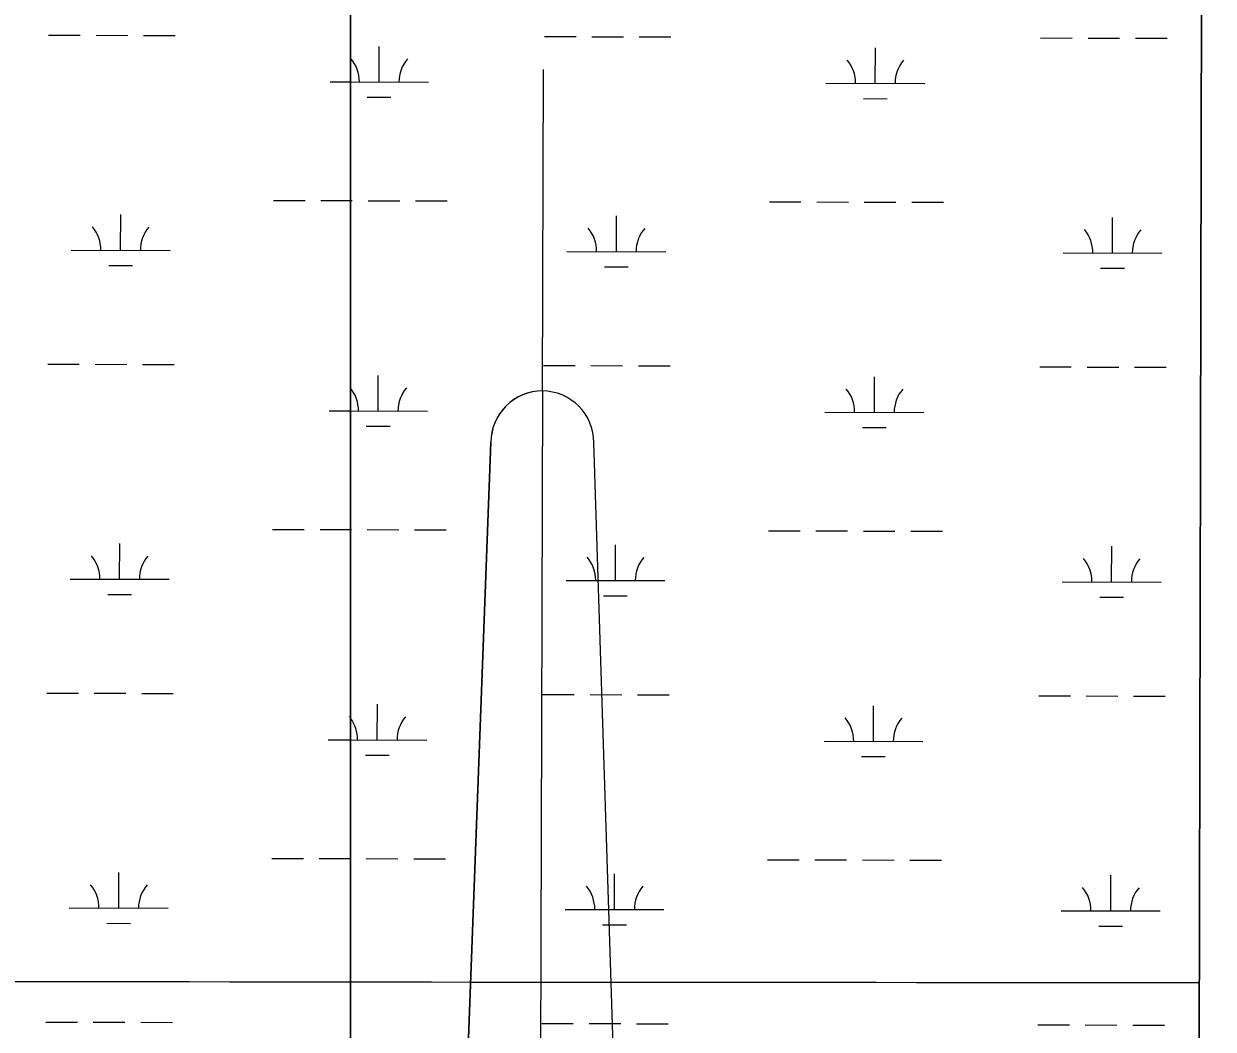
# Model space of a CAD drawing. Extents: x 3161514 to 3199414, y 831166 to 856601.
# Drawn here: x 3195941 to 3197144, y 848624 to 849640 of the extents above; entities that cross this region are included whole.
import ezdxf

# ---------------------------------------------------------------- set-up
doc = ezdxf.new("R2010")
doc.units = 0
for name, color, linetype in [('V-ANNO-SYMB', 7, 'Continuous'), ('V-GRID-FRAM', 7, 'Continuous'), ('V-GRID-MAJR', 7, 'Continuous'), ('V-SITE-VEGE', 7, 'Continuous'), ('V-WETL-SWMP', 7, 'Continuous')]:
    doc.layers.add(name, color=color, linetype=linetype)

msp = doc.modelspace()

# ---------------------------------------------------------------- linework, layer by layer
at = {"layer": 'V-ANNO-SYMB'}
for p, q in [((3196465.8777700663, 849268.9831623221), (3196466.775691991, 849593.9819219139)), ((3196465.8777700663, 849268.9831623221), (3196463.3497744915, 848353.9866545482)), ((3196465.8777700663, 849268.9831623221), (3196463.3497744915, 848353.9866545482)), ((3196378.1142577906, 848269.2218228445), (3196413.7343010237, 849217.1270282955)), ((3196413.734298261, 849217.1260282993), (3196378.1152577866, 848269.2218200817)), ((3196548.1156089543, 848268.7521350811), (3196517.733904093, 849216.8396932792))]:
    msp.add_line(p, q, dxfattribs=at)
for centre, radius, start, end in [((3196465.7337706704, 849216.9833615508), 51.9999998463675, 89.83838639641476, 179.84169195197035), ((3196465.7344344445, 849216.983359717), 51.99999984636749, 89.84501543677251, 179.84170988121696), ((3196465.7344344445, 849216.983359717), 51.99999984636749, 359.84170988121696, 89.84501543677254)]:
    msp.add_arc(centre, radius, start, end, dxfattribs=at)
at = {"layer": 'V-GRID-FRAM'}
msp.add_lwpolyline([(3165761.0470000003, 854820.033), (3197144.3310000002, 854733.305), (3197102.006, 836546.107), (3165702.8510000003, 836632.8790000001), (3165761.0470000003, 854820.033)], dxfattribs=at)
at = {"layer": 'V-GRID-MAJR'}
msp.add_spline([(3165741.648, 848757.608), (3170973.071, 848741.248), (3176204.497, 848725.65), (3181435.9250000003, 848710.812), (3186667.355, 848696.736), (3191898.788, 848683.42), (3197130.222, 848670.865), (3197130.223, 848670.865)], degree=3, dxfattribs=at)
at = {"layer": 'V-SITE-VEGE'}
msp.add_line((3197124.9445299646, 846402.8721811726), (3197137.0909667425, 851622.2378204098), dxfattribs=at)
at = {"layer": 'V-WETL-SWMP'}
for p, q in [((3197124.944576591, 846402.8922165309), (3197136.6298798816, 851424.1072109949)), ((3196271.548579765, 851268.6566810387), (3196271.6179038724, 848112.5178814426)), ((3195966.2773268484, 849628.7973402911), (3195998.2771990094, 849628.7089320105)), ((3196014.2771350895, 849628.6647278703), (3196046.27700725, 849628.5763195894)), ((3196062.27694333, 849628.5321154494), (3196094.276815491, 849628.4437071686)), ((3196300.619642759, 849581.4442612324), (3196300.719081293, 849617.4441236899)), ((3196467.8088497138, 849627.4125328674), (3196499.808267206, 849627.3241258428)), ((3196515.807975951, 849627.2799223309), (3196547.807393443, 849627.1915153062)), ((3196563.807102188, 849627.1473117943), (3196595.8065196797, 849627.0589047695)), ((3196802.5185063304, 849580.0576302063), (3196802.6179448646, 849616.0574926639)), ((3196969.7077132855, 849626.0259018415), (3197001.7071307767, 849625.9374948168)), ((3197017.7068395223, 849625.8932913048), (3197049.706257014, 849625.8048842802)), ((3197065.7059657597, 849625.7606807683), (3197097.7053832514, 849625.6722737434)), ((3196250.9919611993, 849581.5806287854), (3196271.56739153, 849581.5237836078)), ((3196271.5856373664, 849581.5244755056), (3196350.6187325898, 849581.3061252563)), ((3196752.519416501, 849580.1957661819), (3196852.517596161, 849579.9194942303)), ((3196288.5772379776, 849566.0464728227), (3196312.576801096, 849565.9801675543)), ((3196790.4761015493, 849564.6598417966), (3196814.4756646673, 849564.5935365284)), ((3196193.81658311, 849461.6673054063), (3196225.81645527, 849461.5788971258)), ((3196241.8163913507, 849461.5346929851), (3196271.5672245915, 849461.4524982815)), ((3196271.588274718, 849461.4530106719), (3196273.4444735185, 849461.447882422)), ((3196289.4441822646, 849461.4036789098), (3196321.4435997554, 849461.3152718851)), ((3196337.4433085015, 849461.271068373), (3196369.4427259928, 849461.1826613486)), ((3196695.344793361, 849460.2822689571), (3196727.344210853, 849460.1938619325)), ((3196743.3439195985, 849460.1496584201), (3196775.3433370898, 849460.061251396)), ((3196791.3430458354, 849460.0170478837), (3196823.342463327, 849459.9286408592)), ((3196839.3421720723, 849459.884437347), (3196871.3415895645, 849459.7960303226)), ((3196039.0850643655, 849411.3526722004), (3196039.1844870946, 849447.3524832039)), ((3196540.6154488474, 849409.9675571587), (3196540.7148873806, 849445.967419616)), ((3197042.514312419, 849408.5809261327), (3197042.6137509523, 849444.58078859)), ((3195989.0852641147, 849411.490810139), (3196089.0848646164, 849411.214534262)), ((3196490.616359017, 849410.1056931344), (3196590.6145386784, 849409.8294211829)), ((3196992.5152225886, 849408.7190621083), (3197092.513402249, 849408.4427901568)), ((3196027.0424958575, 849395.954906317), (3196051.0423999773, 849395.8886001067)), ((3196528.5730440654, 849394.5697687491), (3196552.572607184, 849394.503463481)), ((3197030.471907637, 849393.183137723), (3197054.4714707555, 849393.1168324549)), ((3195965.3585641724, 849296.1240868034), (3195997.358436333, 849296.0356785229)), ((3196013.358372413, 849295.9914743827), (3196045.3582445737, 849295.9030661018)), ((3196061.3581806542, 849295.8588619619), (3196093.3580528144, 849295.770453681)), ((3196466.889940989, 849294.738803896), (3196498.889358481, 849294.6503968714)), ((3196514.8890672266, 849294.6061933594), (3196546.888484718, 849294.5177863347)), ((3196562.8881934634, 849294.4735828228), (3196594.8876109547, 849294.385175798)), ((3196968.788804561, 849293.35217287), (3197000.788222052, 849293.2637658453)), ((3197016.787930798, 849293.2195623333), (3197048.787348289, 849293.1311553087)), ((3197064.787057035, 849293.0869517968), (3197096.7864745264, 849292.9985447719)), ((3196299.7007340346, 849248.7705322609), (3196299.800172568, 849284.7703947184)), ((3196801.599597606, 849247.3839012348), (3196801.6990361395, 849283.3837636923)), ((3196250.073198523, 849248.9073752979), (3196271.5669290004, 849248.8479930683)), ((3196271.592944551, 849248.8481876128), (3196349.699823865, 849248.6323962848)), ((3196751.600507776, 849247.5220372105), (3196851.598687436, 849247.2457652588)), ((3196287.6583292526, 849233.3727438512), (3196311.657892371, 849233.306438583)), ((3196789.5571928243, 849231.9861128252), (3196813.5567559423, 849231.9198075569)), ((3196192.8978204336, 849128.9940519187), (3196224.897692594, 849128.9056436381)), ((3196240.8976286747, 849128.8614394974), (3196271.5667620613, 849128.776707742)), ((3196271.595581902, 849128.776722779), (3196272.5255647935, 849128.7741534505)), ((3196288.5252735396, 849128.7299499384), (3196320.5246910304, 849128.6415429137)), ((3196336.5243997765, 849128.5973394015), (3196368.5238172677, 849128.5089323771)), ((3196694.4258846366, 849127.6085399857), (3196726.425302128, 849127.5201329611)), ((3196742.425010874, 849127.4759294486), (3196774.4244283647, 849127.3875224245)), ((3196790.424137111, 849127.3433189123), (3196822.423554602, 849127.2549118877)), ((3196838.4232633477, 849127.2107083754), (3196870.4226808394, 849127.122301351)), ((3196038.166301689, 849078.6794187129), (3196038.265724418, 849114.6792297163)), ((3196539.6965401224, 849077.2938281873), (3196539.795978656, 849113.2936906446)), ((3197041.595403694, 849075.9071971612), (3197041.6948422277, 849111.9070596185)), ((3195988.1665014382, 849078.8175566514), (3196088.1661019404, 849078.5412807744)), ((3196489.6974502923, 849077.4319641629), (3196589.6956299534, 849077.1556922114)), ((3196991.596313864, 849076.0453331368), (3197091.5944935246, 849075.7690611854)), ((3196026.123733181, 849063.2816528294), (3196050.123637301, 849063.2153466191)), ((3196527.654135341, 849061.8960397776), (3196551.6536984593, 849061.8297345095)), ((3197029.5529989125, 849060.5094087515), (3197053.552562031, 849060.4431034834)), ((3195964.4398014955, 848963.4508333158), (3195996.4396736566, 848963.3624250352)), ((3196012.439609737, 848963.318220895), (3196044.4394818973, 848963.2298126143)), ((3196060.439417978, 848963.1856084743), (3196092.4392901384, 848963.0972001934)), ((3196465.971032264, 848962.0650749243), (3196497.9704497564, 848961.9766678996)), ((3196513.9701585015, 848961.9324643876), (3196545.9695759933, 848961.8440573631)), ((3196561.9692847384, 848961.7998538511), (3196593.96870223, 848961.7114468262)), ((3196967.869895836, 848960.6784438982), (3196999.8693133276, 848960.5900368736)), ((3197015.8690220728, 848960.5458333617), (3197047.8684395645, 848960.4574263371)), ((3197063.86814831, 848960.413222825), (3197095.867565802, 848960.3248158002)), ((3196298.7818253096, 848916.0968032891), (3196298.8812638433, 848952.0966657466)), ((3196800.680688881, 848914.7101722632), (3196800.780127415, 848950.7100347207)), ((3196249.154435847, 848916.2341218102), (3196271.5664664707, 848916.1722025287)), ((3196271.6002517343, 848916.1718997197), (3196348.78091514, 848915.9586673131)), ((3196750.681599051, 848914.8483082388), (3196850.6797787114, 848914.572036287)), ((3196286.739420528, 848900.6990148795), (3196310.7389836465, 848900.6327096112)), ((3196788.6382840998, 848899.3123838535), (3196812.6378472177, 848899.2460785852)), ((3196191.9790577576, 848796.3207984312), (3196223.978929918, 848796.2323901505)), ((3196239.9788659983, 848796.1881860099), (3196271.5662995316, 848796.1009172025)), ((3196271.6028890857, 848796.100434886), (3196271.606656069, 848796.1004244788)), ((3196287.606364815, 848796.0562209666), (3196319.605782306, 848795.967813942)), ((3196335.605491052, 848795.9236104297), (3196367.604908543, 848795.8352034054)), ((3196693.5069759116, 848794.934811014), (3196725.5063934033, 848794.8464039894)), ((3196741.506102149, 848794.8022004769), (3196773.50551964, 848794.7137934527)), ((3196789.505228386, 848794.6695899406), (3196821.5046458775, 848794.581182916)), ((3196837.5043546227, 848794.5369794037), (3196869.503772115, 848794.4485723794)), ((3196037.247539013, 848746.0061652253), (3196037.3469617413, 848782.0059762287)), ((3196538.777631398, 848744.6200992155), (3196538.877069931, 848780.6199616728)), ((3197040.6764949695, 848743.2334681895), (3197040.7759335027, 848779.2333306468)), ((3195987.247738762, 848746.1443031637), (3196087.247339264, 848745.8680272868)), ((3196488.7785415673, 848744.7582351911), (3196588.776721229, 848744.4819632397)), ((3196990.677405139, 848743.3716041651), (3197090.6755847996, 848743.0953322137)), ((3196025.2049705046, 848730.6083993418), (3196049.204874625, 848730.5420931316)), ((3196526.735226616, 848729.2223108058), (3196550.7347897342, 848729.1560055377)), ((3197028.6340901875, 848727.8356797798), (3197052.633653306, 848727.7693745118)), ((3195963.5210388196, 848630.7775798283), (3195995.52091098, 848630.6891715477)), ((3196011.5208470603, 848630.6449674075), (3196043.5207192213, 848630.5565591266)), ((3196059.520655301, 848630.5123549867), (3196091.520527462, 848630.4239467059)), ((3196465.0521235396, 848629.3913459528), (3196497.0515410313, 848629.3029389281)), ((3196513.051249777, 848629.2587354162), (3196545.050667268, 848629.1703283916)), ((3196561.050376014, 848629.1261248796), (3196593.049793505, 848629.0377178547)), ((3196966.9509871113, 848628.0047149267), (3196998.9504046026, 848627.9163079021)), ((3197014.950113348, 848627.8721043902), (3197046.9495308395, 848627.7836973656)), ((3197062.9492395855, 848627.7394938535), (3197094.948657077, 848627.6510868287))]:
    msp.add_line(p, q, dxfattribs=at)
msp.add_lwpolyline([(3196271.5670000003, 848112.517), (3196271.5670000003, 851268.657)], dxfattribs=at)
for centre, radius, start, end in [((3196245.379023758, 849582.0716833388), 35.24628790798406, 359.0698741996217, 40.61353253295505), ((3196355.862884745, 849581.7664418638), 35.24628790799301, 139.06989339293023, 180.61355172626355), ((3196747.277887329, 849580.6850523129), 35.24628790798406, 359.0698741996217, 40.61353253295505), ((3196857.7617483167, 849580.3798108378), 35.24628790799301, 139.06989339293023, 180.61355172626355), ((3195983.8436602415, 849411.9800957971), 35.24628790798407, 359.06988627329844, 40.61354460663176), ((3196094.329091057, 849411.6748499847), 35.24628790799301, 139.06988132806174, 180.61353966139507), ((3196485.3748298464, 849410.5949792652), 35.24628790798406, 359.0698741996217, 40.61353253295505), ((3196595.8586908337, 849410.2897377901), 35.24628790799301, 139.06989339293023, 180.61355172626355), ((3196987.273693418, 849409.2083482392), 35.24628790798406, 359.0698741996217, 40.61353253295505), ((3197097.757554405, 849408.9031067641), 35.24628790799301, 139.06989339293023, 180.61355172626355), ((3196244.460115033, 849249.3979543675), 35.24628790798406, 359.0698741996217, 39.663716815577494), ((3196354.9439760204, 849249.0927128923), 35.24628790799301, 139.06989339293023, 180.61355172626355), ((3196746.3589786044, 849248.0113233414), 35.24628790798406, 359.0698741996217, 40.61353253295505), ((3196856.842839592, 849247.7060818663), 35.24628790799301, 139.06989339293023, 180.61355172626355), ((3195982.9248975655, 849079.3068423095), 35.24628790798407, 359.06988627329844, 40.61354460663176), ((3196093.410328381, 849079.001596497), 35.24628790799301, 139.06988132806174, 180.61353966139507), ((3196484.455921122, 849077.9212502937), 35.24628790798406, 359.0698741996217, 40.61353253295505), ((3196594.9397821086, 849077.6160088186), 35.24628790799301, 139.06989339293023, 180.61355172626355), ((3196986.354784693, 849076.5346192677), 35.24628790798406, 359.0698741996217, 40.61353253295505), ((3197096.83864568, 849076.2293777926), 35.24628790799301, 139.06989339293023, 180.61355172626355), ((3196243.9128319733, 848916.7234074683), 35.24628790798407, 38.31773062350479, 40.61354460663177), ((3196243.5412063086, 848916.7242253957), 35.24628790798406, 359.0698741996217, 37.24229605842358), ((3196354.0250672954, 848916.4189839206), 35.24628790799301, 139.06989339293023, 180.61355172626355), ((3196745.4400698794, 848915.3375943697), 35.24628790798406, 359.0698741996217, 40.61353253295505), ((3196855.923930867, 848915.0323528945), 35.24628790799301, 139.06989339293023, 180.61355172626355), ((3195982.006134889, 848746.6335888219), 35.24628790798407, 359.06988627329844, 40.61354460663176), ((3196092.491565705, 848746.3283430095), 35.24628790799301, 139.06988132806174, 180.61353966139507), ((3196483.537012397, 848745.247521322), 35.24628790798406, 359.0698741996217, 40.61353253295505), ((3196594.020873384, 848744.9422798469), 35.24628790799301, 139.06989339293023, 180.61355172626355), ((3196985.4358759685, 848743.860890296), 35.24628790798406, 359.0698741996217, 40.61353253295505), ((3197095.9197369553, 848743.5556488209), 35.24628790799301, 139.06989339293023, 180.61355172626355)]:
    msp.add_arc(centre, radius, start, end, dxfattribs=at)

doc.saveas('drawing.dxf')
